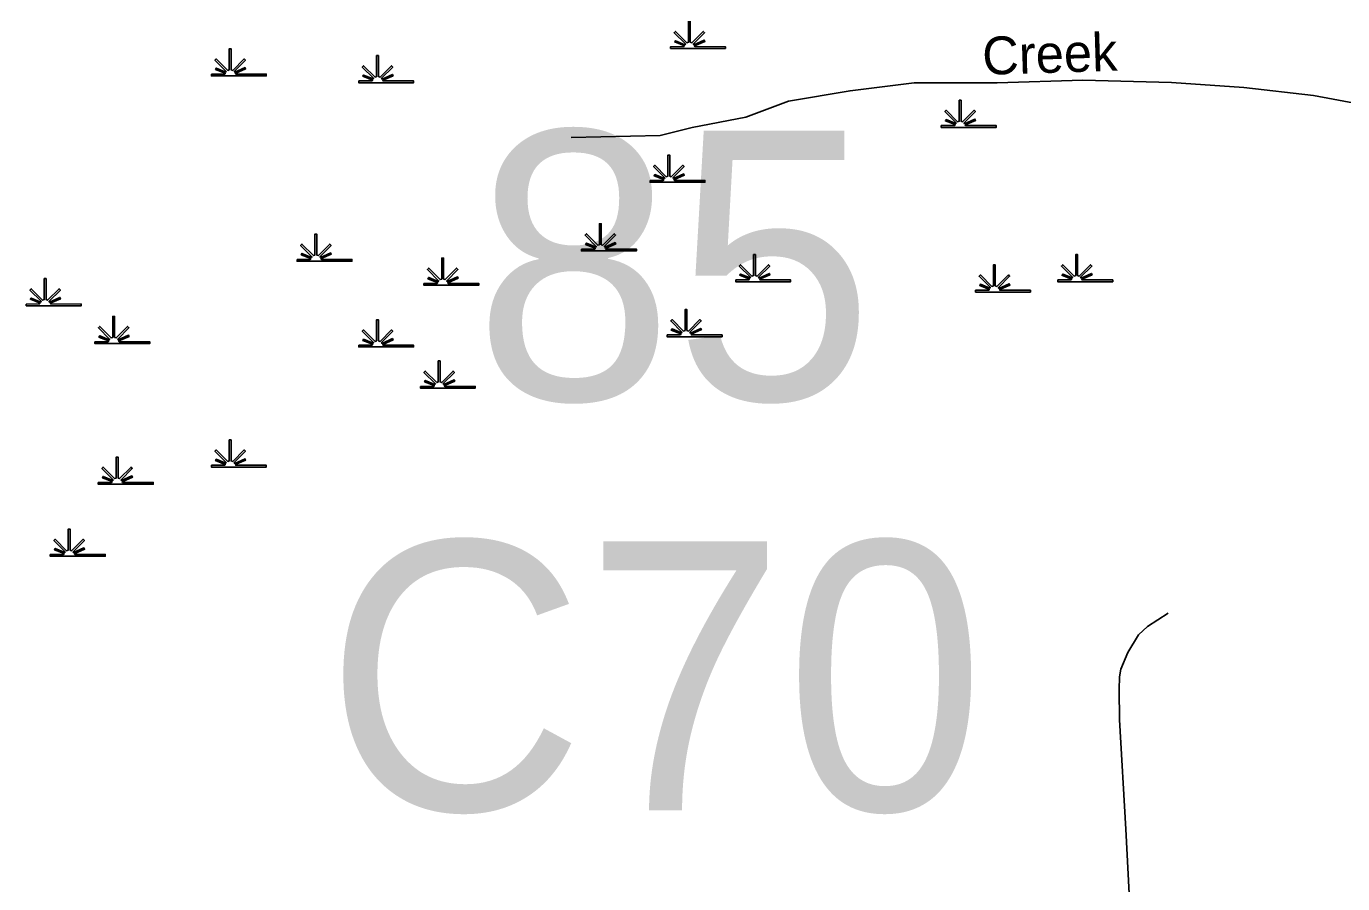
# Model space of a CAD drawing. Extents: x 2220236 to 2384410, y 720751 to 894131.
# Drawn here: x 2361420 to 2366636, y 843617 to 847013 of the extents above; entities that cross this region are included whole.
import ezdxf

# ---------------------------------------------------------------- set-up
doc = ezdxf.new("R2010")
doc.units = 0
doc.layers.add('Default', color=7, linetype='Continuous')

msp = doc.modelspace()

# ---------------------------------------------------------------- linework, layer by layer
at = {"layer": 'Default'}
for points in [[(2364050.7, 847033), (2364050.7, 846950), (2364057, 846947.6), (2364102.3, 846993.1), (2364107.4, 846987.9), (2364063, 846943.4), (2364065, 846939.8), (2364105.9, 846958.4), (2364108.4, 846953.4), (2364067.4, 846935.5), (2364069, 846932.6), (2364190, 846932.5), (2364190, 846925.4), (2363972.5, 846925.4), (2363972.5, 846932.5), (2364025.2, 846932.6), (2364027.2, 846936.2), (2363988.9, 846951.1), (2363991.8, 846956.3), (2364029.5, 846940.5), (2364031.1, 846943.4), (2363986.7, 846987.9), (2363991.8, 846993.1), (2364037.1, 846947.6), (2364043.4, 846950), (2364043.4, 847033)], [(2363578, 846572.8), (2363930.8, 846581), (2364058, 846612.2), (2364270.1, 846653.9), (2364439.6, 846716.2), (2364683.5, 846757.9), (2364938.1, 846789.3), (2365267.1, 846789.7), (2365606.7, 846800.5), (2365957.1, 846790.6), (2366243.8, 846770.2), (2366519.9, 846739.5), (2366796.2, 846688.1)], [(2365943.9, 844687.9), (2365862.4, 844635), (2365826.9, 844602.5), (2365783.8, 844532.1), (2365756.5, 844465.8), (2365750.9, 844435.7), (2365749.5, 844385.7), (2365751, 844265.9), (2365776.2, 843832.3), (2365797, 843424.6), (2365800.2, 843156.8)]]:
    msp.add_lwpolyline(points, dxfattribs=at)
for points in [[(2362152.9, 846823.8), (2362205.6, 846823.9), (2362207.6, 846827.5), (2362169.3, 846842.3), (2362172.2, 846847.5), (2362209.9, 846831.8), (2362211.5, 846834.6), (2362167.1, 846879.2), (2362172.2, 846884.3), (2362217.5, 846838.8), (2362223.8, 846841.2), (2362223.8, 846924.3), (2362231.1, 846924.3), (2362231.1, 846841.2), (2362237.4, 846838.8), (2362282.7, 846884.3), (2362287.8, 846879.2), (2362243.4, 846834.6), (2362245.4, 846831), (2362286.3, 846849.6), (2362288.7, 846844.6), (2362247.8, 846826.8), (2362249.4, 846823.9), (2362370.4, 846823.8), (2362370.4, 846816.7), (2362152.9, 846816.7)], [(2362736.8, 846796.6), (2362789.5, 846796.7), (2362791.5, 846800.3), (2362753.2, 846815.1), (2362756.1, 846820.3), (2362793.8, 846804.6), (2362795.4, 846807.5), (2362751, 846852), (2362756.1, 846857.1), (2362801.4, 846811.6), (2362807.7, 846814), (2362807.7, 846897.1), (2362815, 846897.1), (2362815, 846814), (2362821.3, 846811.6), (2362866.6, 846857.1), (2362871.7, 846852), (2362827.3, 846807.5), (2362829.3, 846803.9), (2362870.2, 846822.5), (2362872.7, 846817.4), (2362831.7, 846799.6), (2362833.3, 846796.7), (2362954.3, 846796.6), (2362954.3, 846789.5), (2362736.8, 846789.5)], [(2365045.3, 846619.9), (2365097.9, 846620), (2365099.9, 846623.6), (2365061.7, 846638.4), (2365064.6, 846643.6), (2365102.3, 846627.9), (2365103.9, 846630.8), (2365059.5, 846675.3), (2365064.6, 846680.4), (2365109.9, 846634.9), (2365116.2, 846637.3), (2365116.2, 846720.4), (2365123.5, 846720.4), (2365123.4, 846637.3), (2365129.8, 846634.9), (2365175.1, 846680.4), (2365180.2, 846675.3), (2365135.8, 846630.8), (2365137.8, 846627.2), (2365178.7, 846645.8), (2365181.1, 846640.7), (2365140.1, 846622.9), (2365141.7, 846620), (2365262.8, 846619.9), (2365262.8, 846612.8), (2365045.3, 846612.8)], [(2363891, 846402.4), (2363943.7, 846402.5), (2363945.7, 846406.1), (2363907.4, 846420.9), (2363910.3, 846426.1), (2363948.1, 846410.4), (2363949.7, 846413.3), (2363905.2, 846457.8), (2363910.4, 846462.9), (2363955.6, 846417.5), (2363962, 846419.8), (2363962, 846502.9), (2363969.2, 846502.9), (2363969.2, 846419.8), (2363975.5, 846417.5), (2364020.8, 846462.9), (2364026, 846457.8), (2363981.5, 846413.3), (2363983.5, 846409.7), (2364024.4, 846428.3), (2364026.9, 846423.2), (2363985.9, 846405.4), (2363987.5, 846402.5), (2364108.6, 846402.4), (2364108.6, 846395.3), (2363891, 846395.3)], [(2363619.5, 846130.6), (2363672.1, 846130.6), (2363674.1, 846134.2), (2363635.9, 846149.1), (2363638.8, 846154.3), (2363676.5, 846138.5), (2363678.1, 846141.4), (2363633.6, 846186), (2363638.8, 846191.1), (2363684.1, 846145.6), (2363690.4, 846148), (2363690.4, 846231.1), (2363697.6, 846231.1), (2363697.6, 846148), (2363703.9, 846145.6), (2363749.3, 846191.1), (2363754.4, 846186), (2363710, 846141.4), (2363712, 846137.8), (2363752.9, 846156.4), (2363755.3, 846151.4), (2363714.3, 846133.6), (2363715.9, 846130.6), (2363837, 846130.6), (2363837, 846123.5), (2363619.5, 846123.5)], [(2362492.4, 846089.8), (2362545, 846089.9), (2362547, 846093.5), (2362508.8, 846108.3), (2362511.7, 846113.5), (2362549.4, 846097.8), (2362551, 846100.6), (2362506.6, 846145.2), (2362511.7, 846150.3), (2362557, 846104.8), (2362563.3, 846107.2), (2362563.3, 846190.3), (2362570.6, 846190.3), (2362570.5, 846107.2), (2362576.9, 846104.8), (2362622.2, 846150.3), (2362627.3, 846145.2), (2362582.9, 846100.6), (2362584.9, 846097), (2362625.8, 846115.6), (2362628.2, 846110.6), (2362587.3, 846092.8), (2362588.9, 846089.9), (2362709.9, 846089.8), (2362709.9, 846082.7), (2362492.4, 846082.7)], [(2364230.5, 846008.2), (2364283.2, 846008.3), (2364285.2, 846011.9), (2364246.9, 846026.8), (2364249.8, 846031.9), (2364287.5, 846016.2), (2364289.1, 846019.1), (2364244.7, 846063.6), (2364249.8, 846068.7), (2364295.1, 846023.3), (2364301.5, 846025.7), (2364301.5, 846108.7), (2364308.7, 846108.7), (2364308.7, 846025.7), (2364315, 846023.3), (2364360.3, 846068.7), (2364365.4, 846063.6), (2364321, 846019.1), (2364323, 846015.5), (2364363.9, 846034.1), (2364366.4, 846029), (2364325.4, 846011.2), (2364327, 846008.3), (2364448, 846008.2), (2364448, 846001.1), (2364230.5, 846001.1)], [(2365507, 846008.2), (2365559.6, 846008.3), (2365561.6, 846011.9), (2365523.4, 846026.8), (2365526.2, 846031.9), (2365564, 846016.2), (2365565.6, 846019.1), (2365521.1, 846063.6), (2365526.3, 846068.7), (2365571.6, 846023.3), (2365577.9, 846025.7), (2365577.9, 846108.7), (2365585.1, 846108.7), (2365585.1, 846025.7), (2365591.4, 846023.3), (2365636.8, 846068.7), (2365641.9, 846063.6), (2365597.5, 846019.1), (2365599.5, 846015.5), (2365640.4, 846034.1), (2365642.8, 846029), (2365601.8, 846011.2), (2365603.4, 846008.3), (2365724.5, 846008.2), (2365724.5, 846001.1), (2365507, 846001.1)], [(2362994.8, 845994.6), (2363047.5, 845994.7), (2363049.5, 845998.3), (2363011.2, 846013.2), (2363014.1, 846018.3), (2363051.8, 846002.6), (2363053.4, 846005.5), (2363009, 846050), (2363014.1, 846055.2), (2363059.4, 846009.7), (2363065.8, 846012.1), (2363065.8, 846095.1), (2363073, 846095.1), (2363073, 846012.1), (2363079.3, 846009.7), (2363124.6, 846055.2), (2363129.7, 846050), (2363085.3, 846005.5), (2363087.3, 846001.9), (2363128.2, 846020.5), (2363130.7, 846015.4), (2363089.7, 845997.6), (2363091.3, 845994.7), (2363212.3, 845994.6), (2363212.3, 845987.5), (2362994.8, 845987.5)], [(2365181.1, 845967.5), (2365233.7, 845967.5), (2365235.7, 845971.1), (2365197.5, 845986), (2365200.4, 845991.2), (2365238.1, 845975.4), (2365239.7, 845978.3), (2365195.2, 846022.8), (2365200.4, 846028), (2365245.7, 845982.5), (2365252, 845984.9), (2365252, 846068), (2365259.2, 846068), (2365259.2, 845984.9), (2365265.5, 845982.5), (2365310.9, 846028), (2365316, 846022.8), (2365271.6, 845978.3), (2365273.6, 845974.7), (2365314.5, 845993.3), (2365316.9, 845988.3), (2365275.9, 845970.4), (2365277.5, 845967.5), (2365398.6, 845967.5), (2365398.6, 845960.3), (2365181.1, 845960.3)], [(2361419.6, 845913.1), (2361472.3, 845913.2), (2361474.3, 845916.8), (2361436, 845931.6), (2361438.9, 845936.8), (2361476.7, 845921), (2361478.3, 845923.9), (2361433.8, 845968.5), (2361439, 845973.6), (2361484.2, 845928.1), (2361490.6, 845930.5), (2361490.6, 846013.6), (2361497.8, 846013.6), (2361497.8, 845930.5), (2361504.1, 845928.1), (2361549.4, 845973.6), (2361554.6, 845968.5), (2361510.1, 845923.9), (2361512.1, 845920.3), (2361553, 845938.9), (2361555.5, 845933.9), (2361514.5, 845916.1), (2361516.1, 845913.2), (2361637.2, 845913.1), (2361637.2, 845906), (2361419.6, 845906)], [(2363958.9, 845790.7), (2364011.6, 845790.8), (2364013.6, 845794.4), (2363975.3, 845809.3), (2363978.2, 845814.5), (2364016, 845798.7), (2364017.6, 845801.6), (2363973.1, 845846.1), (2363978.3, 845851.3), (2364023.5, 845805.8), (2364029.9, 845808.2), (2364029.9, 845891.2), (2364037.1, 845891.2), (2364037.1, 845808.2), (2364043.4, 845805.8), (2364088.7, 845851.3), (2364093.9, 845846.1), (2364049.4, 845801.6), (2364051.4, 845798), (2364092.3, 845816.6), (2364094.8, 845811.6), (2364053.8, 845793.7), (2364055.4, 845790.8), (2364176.5, 845790.7), (2364176.5, 845783.6), (2363958.9, 845783.6)], [(2361691.2, 845763.6), (2361743.9, 845763.6), (2361745.9, 845767.2), (2361707.6, 845782.1), (2361710.5, 845787.3), (2361748.2, 845771.5), (2361749.8, 845774.4), (2361705.4, 845818.9), (2361710.5, 845824.1), (2361755.8, 845778.6), (2361762.2, 845781), (2361762.2, 845864.1), (2361769.4, 845864.1), (2361769.4, 845781), (2361775.7, 845778.6), (2361821, 845824.1), (2361826.2, 845818.9), (2361781.7, 845774.4), (2361783.7, 845770.8), (2361824.6, 845789.4), (2361827.1, 845784.4), (2361786.1, 845766.6), (2361787.7, 845763.6), (2361908.7, 845763.6), (2361908.7, 845756.5), (2361691.2, 845756.5)], [(2362736.8, 845750), (2362789.5, 845750), (2362791.5, 845753.6), (2362753.2, 845768.5), (2362756.1, 845773.7), (2362793.8, 845757.9), (2362795.4, 845760.8), (2362751, 845805.4), (2362756.1, 845810.5), (2362801.4, 845765), (2362807.7, 845767.4), (2362807.7, 845850.5), (2362815, 845850.5), (2362815, 845767.4), (2362821.3, 845765), (2362866.6, 845810.5), (2362871.7, 845805.4), (2362827.3, 845760.8), (2362829.3, 845757.2), (2362870.2, 845775.8), (2362872.7, 845770.8), (2362831.7, 845753), (2362833.3, 845750), (2362954.3, 845750), (2362954.3, 845742.9), (2362736.8, 845742.9)], [(2362981.2, 845586.9), (2363033.9, 845586.9), (2363035.9, 845590.5), (2362997.6, 845605.4), (2363000.5, 845610.6), (2363038.3, 845594.8), (2363039.9, 845597.7), (2362995.4, 845642.2), (2363000.6, 845647.4), (2363045.8, 845601.9), (2363052.2, 845604.3), (2363052.2, 845687.4), (2363059.4, 845687.4), (2363059.4, 845604.3), (2363065.7, 845601.9), (2363111, 845647.4), (2363116.2, 845642.2), (2363071.7, 845597.7), (2363073.7, 845594.1), (2363114.6, 845612.7), (2363117.1, 845607.7), (2363076.1, 845589.8), (2363077.7, 845586.9), (2363198.8, 845586.9), (2363198.8, 845579.7), (2362981.2, 845579.7)], [(2362152.9, 845274.2), (2362205.6, 845274.3), (2362207.6, 845277.9), (2362169.3, 845292.7), (2362172.2, 845297.9), (2362209.9, 845282.2), (2362211.5, 845285.1), (2362167.1, 845329.6), (2362172.2, 845334.7), (2362217.5, 845289.2), (2362223.8, 845291.6), (2362223.8, 845374.7), (2362231.1, 845374.7), (2362231.1, 845291.6), (2362237.4, 845289.2), (2362282.7, 845334.7), (2362287.8, 845329.6), (2362243.4, 845285.1), (2362245.4, 845281.5), (2362286.3, 845300.1), (2362288.7, 845295), (2362247.8, 845277.2), (2362249.4, 845274.3), (2362370.4, 845274.2), (2362370.4, 845267.1), (2362152.9, 845267.1)], [(2361704.8, 845206.3), (2361757.4, 845206.3), (2361759.4, 845209.9), (2361721.2, 845224.8), (2361724.1, 845230), (2361761.8, 845214.2), (2361763.4, 845217.1), (2361719, 845261.6), (2361724.1, 845266.8), (2361769.4, 845221.3), (2361775.7, 845223.7), (2361775.7, 845306.8), (2361783, 845306.8), (2361783, 845223.7), (2361789.3, 845221.3), (2361834.6, 845266.8), (2361839.7, 845261.6), (2361795.3, 845217.1), (2361797.3, 845213.5), (2361838.2, 845232.1), (2361840.6, 845227.1), (2361799.7, 845209.2), (2361801.3, 845206.3), (2361922.3, 845206.3), (2361922.3, 845199.1), (2361704.8, 845199.1)], [(2361514.7, 844920.8), (2361567.3, 844920.9), (2361569.3, 844924.5), (2361531.1, 844939.3), (2361534, 844944.5), (2361571.7, 844928.8), (2361573.3, 844931.6), (2361528.9, 844976.2), (2361534, 844981.3), (2361579.3, 844935.8), (2361585.6, 844938.2), (2361585.6, 845021.3), (2361592.9, 845021.3), (2361592.9, 844938.2), (2361599.2, 844935.8), (2361644.5, 844981.3), (2361649.6, 844976.2), (2361605.2, 844931.6), (2361607.2, 844928), (2361648.1, 844946.6), (2361650.5, 844941.6), (2361609.6, 844923.8), (2361611.2, 844920.9), (2361732.2, 844920.8), (2361732.2, 844913.7), (2361514.7, 844913.7)]]:
    msp.add_lwpolyline(points, close=True, dxfattribs=at)

# ---------------------------------------------------------------- texts
msp.add_text('Creek', height=150, rotation=1.8177, dxfattribs=at).set_placement((2365209.9, 846820.7))
for s, p in [('85', (2363192.5, 845532.9)), ('C70', (2362603.4, 843906.9))]:
    msp.add_text(s, height=1066.27, dxfattribs=at).set_placement(p)

doc.saveas('drawing.dxf')
